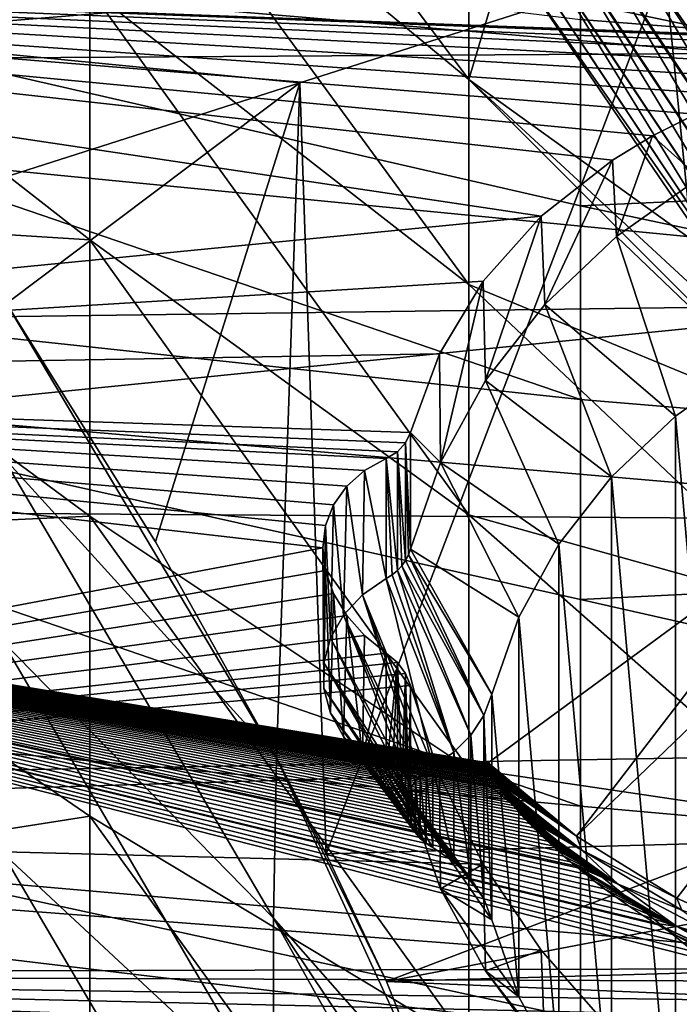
# Model space of a CAD drawing. Header units: metres. Extents: x -22 to 72, y -222 to 22.
# Tile 380 of 410: x 57.34 to 59.65, y 9.52 to 12.96. Entities that reach past the tile are written whole.
import ezdxf

# ---------------------------------------------------------------- set-up
doc = ezdxf.new("R2010")
doc.units = ezdxf.units.M
doc.layers.add('solid_509499_SW0002_01', color=7, linetype='CONTINUOUS')

msp = doc.modelspace()

# ---------------------------------------------------------------- linework, layer by layer
at = {"layer": 'solid_509499_SW0002_01'}
for points in [[(57.584846, 14.525599, 75.278206), (58.910282, 12.751908, 75.789078), (58.90818, 13.374386, 74.668884)], [(57.584846, 13.847967, 76.497002), (58.910282, 12.751908, 75.789078), (57.584846, 14.525599, 75.278206)], [(60.799999, 12.87275, 54.161564), (53.299999, 14.496555, 53.646957), (53.299999, 13.151852, 52.405491)], [(60.799999, 12.87275, 54.161564), (60.799999, 13.490433, 54.762997), (53.299999, 14.496555, 53.646957)], [(59.636406, 14.091173, 52.345383), (60.021248, 14.264891, 52.467022), (61.299999, 12.045105, 50.797806)], [(60.137913, 12.846172, 51.387478), (53.5, 12.80475, 51.35553), (53.5, 14.2452, 52.570343)], [(60.137913, 12.846172, 51.387478), (53.5, 14.2452, 52.570343), (58.977135, 13.61799, 52.014057)], [(58.871014, 14.140027, 72.95797), (56.649246, 12.903899, 73.143021), (56.261051, 13.4518, 72.90786)], [(59.230053, 13.653155, 73.15638), (56.649246, 12.903899, 73.143021), (58.871014, 14.140027, 72.95797)], [(59.285954, 13.874043, 52.193348), (59.636406, 14.091173, 52.345383), (61.299999, 12.045105, 50.797806)], [(59.285954, 13.874043, 52.193348), (60.137913, 12.846172, 51.387478), (58.977135, 13.61799, 52.014057)], [(59.285954, 13.874043, 52.193348), (61.299999, 12.045105, 50.797806), (60.137913, 12.846172, 51.387478)], [(57.584846, 13.847967, 76.497002), (58.910282, 12.036059, 76.855171), (58.910282, 12.751908, 75.789078)], [(57.584846, 13.068315, 77.653206), (58.910282, 12.036059, 76.855171), (57.584846, 13.847967, 76.497002)], [(59.299999, 13.587073, 81.565819), (64.561676, 13.801345, 80.947975), (64.561676, 12.551476, 82.162895)], [(59.299999, 11.634413, 83.273521), (53.299999, 12.277047, 84.292152), (53.299999, 13.688113, 83.125984)], [(59.299999, 12.310474, 82.734047), (53.299999, 13.688113, 83.125984), (59.299999, 12.962036, 82.164238)], [(59.299999, 11.634413, 83.273521), (53.299999, 13.688113, 83.125984), (59.299999, 12.310474, 82.734047)], [(59.230053, 13.653155, 73.15638), (59.594398, 13.147455, 73.296364), (56.649246, 12.903899, 73.143021)], [(59.299999, 12.962036, 82.164238), (59.299999, 13.587073, 81.565819), (64.561676, 12.551476, 82.162895)], [(53.5, 13.377833, 84.187454), (68.905083, 12.078847, 85.17852), (68.907753, 13.522199, 84.067055)], [(53.5, 13.377833, 84.187454), (53.5, 11.872946, 85.321465), (68.905083, 12.078847, 85.17852)], [(58.90818, 13.374386, 74.668884), (58.910282, 12.751908, 75.789078), (59.041241, 13.195107, 74.705185)], [(60.27504, 11.844289, 74.679329), (59.376991, 13.36694, 74.329681), (59.296669, 13.316555, 74.371689)], [(59.376991, 13.36694, 74.329681), (60.426708, 12.321719, 74.487076), (59.732666, 13.355902, 74.267632)], [(60.090969, 12.332294, 74.545532), (60.426708, 12.321719, 74.487076), (59.376991, 13.36694, 74.329681)], [(60.090969, 12.332294, 74.545532), (59.376991, 13.36694, 74.329681), (60.370735, 11.88531, 74.637589)], [(60.27504, 11.844289, 74.679329), (60.370735, 11.88531, 74.637589), (59.376991, 13.36694, 74.329681)], [(57.584846, 12.192387, 78.738297), (56.153522, 13.310938, 79.259354), (56.153522, 12.281852, 80.373772)], [(57.584846, 12.192387, 78.738297), (57.584846, 13.068315, 77.653206), (56.153522, 13.310938, 79.259354)], [(60.189701, 11.80545, 74.74028), (59.291851, 13.31365, 74.374817), (59.216488, 13.270203, 74.43425)], [(60.27504, 11.844289, 74.679329), (59.296669, 13.316555, 74.371689), (59.291851, 13.31365, 74.374817)], [(60.189701, 11.80545, 74.74028), (60.27504, 11.844289, 74.679329), (59.291851, 13.31365, 74.374817)], [(60.114132, 11.77579, 74.817192), (59.213245, 13.268428, 74.437294), (59.145626, 13.233708, 74.512589)], [(60.189701, 11.80545, 74.74028), (59.216488, 13.270203, 74.43425), (59.213245, 13.268428, 74.437294)], [(60.114132, 11.77579, 74.817192), (60.189701, 11.80545, 74.74028), (59.213245, 13.268428, 74.437294)], [(60.050957, 11.756338, 74.907402), (59.143791, 13.232836, 74.515007), (59.086521, 13.20837, 74.603996)], [(60.114132, 11.77579, 74.817192), (59.145626, 13.233708, 74.512589), (59.143791, 13.232836, 74.515007)], [(60.050957, 11.756338, 74.907402), (60.114132, 11.77579, 74.817192), (59.143791, 13.232836, 74.515007)], [(58.910282, 12.751908, 75.789078), (59.758755, 12.141646, 74.926239), (59.041241, 13.195107, 74.705185)], [(60.050957, 11.756338, 74.907402), (59.085812, 13.208107, 74.605316), (59.041241, 13.195107, 74.705185)], [(60.050957, 11.756338, 74.907402), (59.041241, 13.195107, 74.705185), (59.758755, 12.141646, 74.926239)], [(60.050957, 11.756338, 74.907402), (59.086521, 13.20837, 74.603996), (59.085812, 13.208107, 74.605316)], [(59.162422, 12.274825, 53.200478), (53.299999, 13.151852, 52.405491), (53.299999, 11.700959, 51.289299)], [(60.570927, 12.855149, 54.082783), (60.759567, 12.867797, 54.14592), (53.299999, 13.151852, 52.405491)], [(60.780113, 12.869436, 54.153053), (53.299999, 13.151852, 52.405491), (60.759567, 12.867797, 54.14592)], [(60.385624, 12.831697, 54.010826), (60.570927, 12.855149, 54.082783), (53.299999, 13.151852, 52.405491)], [(60.205063, 12.797462, 53.930645), (60.385624, 12.831697, 54.010826), (53.299999, 13.151852, 52.405491)], [(60.030304, 12.752516, 53.842812), (60.205063, 12.797462, 53.930645), (53.299999, 13.151852, 52.405491)], [(59.862617, 12.697085, 53.748127), (60.030304, 12.752516, 53.842812), (53.299999, 13.151852, 52.405491)], [(59.70293, 12.631409, 53.647312), (59.862617, 12.697085, 53.748127), (53.299999, 13.151852, 52.405491)], [(59.552357, 12.555917, 53.541313), (59.70293, 12.631409, 53.647312), (53.299999, 13.151852, 52.405491)], [(59.411526, 12.470933, 53.430862), (59.552357, 12.555917, 53.541313), (53.299999, 13.151852, 52.405491)], [(59.162422, 12.274825, 53.200478), (59.411526, 12.470933, 53.430862), (53.299999, 13.151852, 52.405491)], [(60.780113, 12.869436, 54.153053), (60.799999, 12.87275, 54.161564), (53.299999, 13.151852, 52.405491)], [(56.649246, 12.903899, 73.143021), (59.594398, 13.147455, 73.296364), (58.319122, 12.740258, 73.300301)], [(58.411636, 10.046484, 73.780212), (58.319122, 12.740258, 73.300301), (59.594398, 13.147455, 73.296364)], [(59.898636, 10.086307, 73.852318), (58.411636, 10.046484, 73.780212), (59.594398, 13.147455, 73.296364)], [(59.624477, 13.147558, 73.296883), (60.126026, 12.371292, 73.461517), (59.594398, 13.147455, 73.296364)], [(60.126026, 12.371292, 73.461517), (59.898636, 10.086307, 73.852318), (59.594398, 13.147455, 73.296364)], [(60.348724, 12.117719, 73.515945), (59.624477, 13.147558, 73.296883), (59.654568, 13.147676, 73.297394)], [(60.348724, 12.117719, 73.515945), (60.126026, 12.371292, 73.461517), (59.624477, 13.147558, 73.296883)], [(57.584846, 13.068315, 77.653206), (58.910282, 11.23132, 77.855873), (58.910282, 12.036059, 76.855171)], [(57.584846, 12.192387, 78.738297), (58.910282, 11.23132, 77.855873), (57.584846, 13.068315, 77.653206)], [(59.299999, 12.310474, 82.734047), (59.299999, 12.962036, 82.164238), (64.561676, 12.551476, 82.162895)], [(56.649246, 12.903899, 73.143021), (58.319122, 12.740258, 73.300301), (57.047272, 12.33413, 73.30423)], [(60.137913, 12.846172, 51.387478), (61.299999, 12.045105, 50.797806), (53.5, 12.80475, 51.35553)], [(61.299999, 12.045105, 50.797806), (53.5, 11.261203, 50.274727), (53.5, 12.80475, 51.35553)], [(57.293667, 11.970024, 73.381546), (57.047272, 12.33413, 73.30423), (58.319122, 12.740258, 73.300301)], [(57.814754, 11.136407, 73.556267), (57.293667, 11.970024, 73.381546), (58.319122, 12.740258, 73.300301)], [(58.237877, 10.381447, 73.711899), (57.814754, 11.136407, 73.556267), (58.319122, 12.740258, 73.300301)], [(58.411636, 10.046484, 73.780212), (58.237877, 10.381447, 73.711899), (58.319122, 12.740258, 73.300301)], [(58.910282, 12.751908, 75.789078), (60.009247, 11.736337, 75.010139), (59.758755, 12.141646, 74.926239)], [(58.910282, 12.751908, 75.789078), (60.129921, 11.53299, 75.051941), (60.009247, 11.736337, 75.010139)], [(58.910282, 12.751908, 75.789078), (58.910282, 12.036059, 76.855171), (60.129921, 11.53299, 75.051941)], [(59.716587, 12.409158, 53.982578), (59.70293, 12.631409, 53.647312), (59.552357, 12.555917, 53.541313)], [(59.299999, 12.310474, 82.734047), (64.561676, 12.551476, 82.162895), (64.561676, 11.195126, 83.25766)], [(59.426167, 12.203476, 53.838558), (59.552357, 12.555917, 53.541313), (59.411526, 12.470933, 53.430862)], [(59.716587, 12.409158, 53.982578), (59.552357, 12.555917, 53.541313), (59.426167, 12.203476, 53.838558)], [(59.175076, 11.965578, 53.671982), (59.411526, 12.470933, 53.430862), (59.162422, 12.274825, 53.200478)], [(59.426167, 12.203476, 53.838558), (59.411526, 12.470933, 53.430862), (59.175076, 11.965578, 53.671982)], [(59.716587, 12.409158, 53.982578), (59.426167, 12.203476, 53.838558), (59.890575, 11.759043, 54.503983)], [(59.299999, 11.634413, 83.273521), (59.299999, 12.310474, 82.734047), (64.561676, 11.195126, 83.25766)], [(59.299999, 10.212348, 84.258781), (53.299999, 10.767056, 85.327156), (53.299999, 12.277047, 84.292152)], [(59.299999, 10.934754, 83.78199), (53.299999, 12.277047, 84.292152), (59.299999, 11.634413, 83.273521)], [(59.299999, 10.212348, 84.258781), (53.299999, 12.277047, 84.292152), (59.299999, 10.934754, 83.78199)], [(58.96011, 12.047588, 52.963028), (59.162422, 12.274825, 53.200478), (53.299999, 11.700959, 51.289299)], [(57.584846, 11.226636, 79.74427), (56.153522, 12.281852, 80.373772), (56.153522, 11.159791, 81.394524)], [(57.584846, 11.226636, 79.74427), (57.584846, 12.192387, 78.738297), (56.153522, 12.281852, 80.373772)], [(58.968582, 11.700453, 53.48634), (59.162422, 12.274825, 53.200478), (58.96011, 12.047588, 52.963028)], [(59.175076, 11.965578, 53.671982), (59.162422, 12.274825, 53.200478), (58.968582, 11.700453, 53.48634)], [(57.584846, 12.192387, 78.738297), (58.910282, 10.343634, 78.783791), (58.910282, 11.23132, 77.855873)], [(57.584846, 11.226636, 79.74427), (58.910282, 10.343634, 78.783791), (57.584846, 12.192387, 78.738297)], [(59.426167, 12.203476, 53.838558), (59.175076, 11.965578, 53.671982), (59.632061, 11.575957, 54.375786)], [(59.426167, 12.203476, 53.838558), (59.632061, 11.575957, 54.375786), (59.890575, 11.759043, 54.503983)], [(58.807392, 11.794111, 52.724792), (58.96011, 12.047588, 52.963028), (53.299999, 11.700959, 51.289299)], [(53.5, 11.872946, 85.321465), (68.902763, 10.544668, 86.160667), (68.905083, 12.078847, 85.17852)], [(60.137867, 11.216978, 50.246708), (53.5, 11.261203, 50.274727), (61.299999, 12.045105, 50.797806)], [(58.811016, 11.413661, 53.285522), (58.96011, 12.047588, 52.963028), (58.807392, 11.794111, 52.724792)], [(58.968582, 11.700453, 53.48634), (58.96011, 12.047588, 52.963028), (58.811016, 11.413661, 53.285522)], [(59.285954, 10.108191, 49.556469), (60.137867, 11.216978, 50.246708), (61.299999, 12.045105, 50.797806)], [(59.285954, 10.108191, 49.556469), (61.299999, 12.045105, 50.797806), (59.636406, 9.891062, 49.404434)], [(59.636406, 9.891062, 49.404434), (61.299999, 12.045105, 50.797806), (60.021248, 9.717344, 49.282795)], [(58.910282, 12.036059, 76.855171), (60.120274, 10.893133, 76.025696), (60.129921, 11.53299, 75.051941)], [(58.910282, 12.036059, 76.855171), (58.910282, 11.23132, 77.855873), (60.120274, 10.893133, 76.025696)], [(57.278263, 11.437182, 74.476364), (57.293667, 11.970024, 73.381546), (58.237877, 10.381447, 73.711899)], [(58.237877, 10.381447, 73.711899), (57.293667, 11.970024, 73.381546), (57.814754, 11.136407, 73.556267)], [(59.175076, 11.965578, 53.671982), (58.968582, 11.700453, 53.48634), (59.408554, 11.364194, 54.227509)], [(59.175076, 11.965578, 53.671982), (59.408554, 11.364194, 54.227509), (59.632061, 11.575957, 54.375786)], [(53.5, 11.872946, 85.321465), (53.5, 10.272465, 86.316017), (68.902763, 10.544668, 86.160667)], [(58.705692, 11.519205, 52.491089), (58.807392, 11.794111, 52.724792), (53.299999, 11.700959, 51.289299)], [(58.811016, 11.413661, 53.285522), (58.807392, 11.794111, 52.724792), (58.705692, 11.519205, 52.491089)], [(59.890575, 11.759043, 54.503983), (59.632061, 11.575957, 54.375786), (59.890575, 8.660278, 52.334206)], [(58.400002, 11.115911, 52.124832), (53.299999, 11.700959, 51.289299), (53.299999, 10.155849, 50.307667)], [(58.409325, 11.193442, 52.18169), (53.299999, 11.700959, 51.289299), (58.400002, 11.115911, 52.124832)], [(58.688828, 11.482104, 52.459408), (58.705692, 11.519205, 52.491089), (53.299999, 11.700959, 51.289299)], [(58.660137, 11.451044, 52.429382), (58.688828, 11.482104, 52.459408), (53.299999, 11.700959, 51.289299)], [(58.621353, 11.42804, 52.402874), (58.660137, 11.451044, 52.429382), (53.299999, 11.700959, 51.289299)], [(58.545036, 11.385889, 52.353195), (58.621353, 11.42804, 52.402874), (53.299999, 11.700959, 51.289299)], [(58.483055, 11.331311, 52.298336), (58.545036, 11.385889, 52.353195), (53.299999, 11.700959, 51.289299)], [(58.437263, 11.26626, 52.240337), (58.483055, 11.331311, 52.298336), (53.299999, 11.700959, 51.289299)], [(58.409325, 11.193442, 52.18169), (58.437263, 11.26626, 52.240337), (53.299999, 11.700959, 51.289299)], [(58.968582, 11.700453, 53.48634), (58.811016, 11.413661, 53.285522), (59.224747, 11.128197, 54.06226)], [(58.968582, 11.700453, 53.48634), (59.224747, 11.128197, 54.06226), (59.408554, 11.364194, 54.227509)], [(59.299999, 10.934754, 83.78199), (59.299999, 11.634413, 83.273521), (64.561676, 11.195126, 83.25766)], [(59.632061, 11.575957, 54.375786), (59.408554, 11.364194, 54.227509), (59.632061, 8.843364, 52.462402)], [(59.632061, 11.575957, 54.375786), (59.632061, 8.843364, 52.462402), (59.890575, 8.660278, 52.334206)], [(58.705692, 11.111219, 53.073753), (58.705692, 11.519205, 52.491089), (58.688828, 11.482104, 52.459408)], [(58.811016, 11.413661, 53.285522), (58.705692, 11.519205, 52.491089), (58.705692, 11.111219, 53.073753)], [(58.688797, 11.071388, 53.045864), (58.688828, 11.482104, 52.459408), (58.660137, 11.451044, 52.429382)], [(58.688797, 11.071388, 53.045864), (58.698814, 11.090857, 53.059494), (58.688828, 11.482104, 52.459408)], [(58.698814, 11.090857, 53.059494), (58.705692, 11.111219, 53.073753), (58.688828, 11.482104, 52.459408)], [(57.278263, 11.437182, 74.476364), (58.237877, 10.381447, 73.711899), (58.227604, 9.821449, 74.655327)], [(57.278263, 10.790126, 75.505043), (57.278263, 11.437182, 74.476364), (58.227604, 9.821449, 74.655327)], [(58.621353, 11.008599, 53.001896), (58.621353, 11.42804, 52.402874), (58.545036, 11.385889, 52.353195)], [(58.660049, 11.036409, 53.02137), (58.660137, 11.451044, 52.429382), (58.621353, 11.42804, 52.402874)], [(58.6418, 11.021481, 53.010918), (58.621353, 11.42804, 52.402874), (58.621353, 11.008599, 53.001896)], [(58.6418, 11.021481, 53.010918), (58.660049, 11.036409, 53.02137), (58.621353, 11.42804, 52.402874)], [(58.660049, 11.036409, 53.02137), (58.675804, 11.053138, 53.033085), (58.660137, 11.451044, 52.429382)], [(58.675804, 11.053138, 53.033085), (58.688797, 11.071388, 53.045864), (58.660137, 11.451044, 52.429382)], [(58.811016, 11.413661, 53.285522), (58.705692, 11.111219, 53.073753), (59.084496, 10.872917, 53.883511)], [(58.811016, 11.413661, 53.285522), (59.084496, 10.872917, 53.883511), (59.224747, 11.128197, 54.06226)], [(58.538254, 10.951266, 52.961754), (58.545036, 11.385889, 52.353195), (58.483055, 11.331311, 52.298336)], [(58.538254, 10.951266, 52.961754), (58.621353, 11.008599, 53.001896), (58.545036, 11.385889, 52.353195)], [(59.408554, 11.364194, 54.227509), (59.224747, 11.128197, 54.06226), (59.408554, 9.055127, 52.61068)], [(59.408554, 11.364194, 54.227509), (59.408554, 9.055127, 52.61068), (59.632061, 8.843364, 52.462402)], [(58.47224, 10.880588, 52.912262), (58.483055, 11.331311, 52.298336), (58.437263, 11.26626, 52.240337)], [(58.47224, 10.880588, 52.912262), (58.538254, 10.951266, 52.961754), (58.483055, 11.331311, 52.298336)], [(59.857693, 9.643815, 49.345325), (53.5, 9.626987, 49.336636), (53.5, 11.261203, 50.274727)], [(59.773438, 9.684716, 49.366528), (59.857693, 9.643815, 49.345325), (53.5, 11.261203, 50.274727)], [(59.698589, 9.723945, 49.386971), (59.773438, 9.684716, 49.366528), (53.5, 11.261203, 50.274727)], [(59.63171, 9.761463, 49.40662), (59.698589, 9.723945, 49.386971), (53.5, 11.261203, 50.274727)], [(59.571426, 9.797429, 49.425545), (59.63171, 9.761463, 49.40662), (53.5, 11.261203, 50.274727)], [(59.560749, 9.804029, 49.429028), (59.571426, 9.797429, 49.425545), (53.5, 11.261203, 50.274727)], [(59.516781, 9.831908, 49.443771), (59.560749, 9.804029, 49.429028), (53.5, 11.261203, 50.274727)], [(59.467587, 9.864591, 49.461124), (59.516781, 9.831908, 49.443771), (53.5, 11.261203, 50.274727)], [(59.42366, 9.895186, 49.47744), (59.467587, 9.864591, 49.461124), (53.5, 11.261203, 50.274727)], [(59.384476, 9.923669, 49.492683), (59.42366, 9.895186, 49.47744), (53.5, 11.261203, 50.274727)], [(59.349518, 9.950098, 49.506878), (59.384476, 9.923669, 49.492683), (53.5, 11.261203, 50.274727)], [(59.318295, 9.974572, 49.520069), (59.349518, 9.950098, 49.506878), (53.5, 11.261203, 50.274727)], [(59.29034, 9.997228, 49.532314), (59.318295, 9.974572, 49.520069), (53.5, 11.261203, 50.274727)], [(59.282375, 10.003826, 49.535889), (59.29034, 9.997228, 49.532314), (53.5, 11.261203, 50.274727)], [(59.265217, 10.018231, 49.543697), (59.282375, 10.003826, 49.535889), (53.5, 11.261203, 50.274727)], [(59.2425, 10.037781, 49.554325), (59.265217, 10.018231, 49.543697), (53.5, 11.261203, 50.274727)], [(59.221794, 10.056095, 49.564301), (59.2425, 10.037781, 49.554325), (53.5, 11.261203, 50.274727)], [(59.202702, 10.073421, 49.573765), (59.221794, 10.056095, 49.564301), (53.5, 11.261203, 50.274727)], [(59.184837, 10.090037, 49.582859), (59.202702, 10.073421, 49.573765), (53.5, 11.261203, 50.274727)], [(59.167892, 10.106193, 49.591717), (59.184837, 10.090037, 49.582859), (53.5, 11.261203, 50.274727)], [(59.151756, 10.121962, 49.600384), (59.167892, 10.106193, 49.591717), (53.5, 11.261203, 50.274727)], [(59.136436, 10.137297, 49.608829), (59.151756, 10.121962, 49.600384), (53.5, 11.261203, 50.274727)], [(59.121998, 10.152109, 49.617001), (59.136436, 10.137297, 49.608829), (53.5, 11.261203, 50.274727)], [(59.108486, 10.16631, 49.624851), (59.121998, 10.152109, 49.617001), (53.5, 11.261203, 50.274727)], [(59.096256, 10.179482, 49.632145), (59.108486, 10.16631, 49.624851), (53.5, 11.261203, 50.274727)], [(59.084431, 10.192519, 49.639374), (59.096256, 10.179482, 49.632145), (53.5, 11.261203, 50.274727)], [(59.073948, 10.204354, 49.64595), (59.084431, 10.192519, 49.639374), (53.5, 11.261203, 50.274727)], [(59.064465, 10.215314, 49.652046), (59.073948, 10.204354, 49.64595), (53.5, 11.261203, 50.274727)], [(59.055901, 10.225434, 49.657684), (59.064465, 10.215314, 49.652046), (53.5, 11.261203, 50.274727)], [(59.04818, 10.234768, 49.662891), (59.055901, 10.225434, 49.657684), (53.5, 11.261203, 50.274727)], [(59.041214, 10.243369, 49.667694), (59.04818, 10.234768, 49.662891), (53.5, 11.261203, 50.274727)], [(59.034935, 10.251295, 49.672127), (59.041214, 10.243369, 49.667694), (53.5, 11.261203, 50.274727)], [(59.029263, 10.258608, 49.67622), (59.034935, 10.251295, 49.672127), (53.5, 11.261203, 50.274727)], [(59.024124, 10.265373, 49.680008), (59.029263, 10.258608, 49.67622), (53.5, 11.261203, 50.274727)], [(59.019451, 10.271656, 49.683529), (59.024124, 10.265373, 49.680008), (53.5, 11.261203, 50.274727)], [(59.015179, 10.277524, 49.686821), (59.019451, 10.271656, 49.683529), (53.5, 11.261203, 50.274727)], [(59.011246, 10.283047, 49.689922), (59.015179, 10.277524, 49.686821), (53.5, 11.261203, 50.274727)], [(59.007591, 10.288294, 49.692871), (59.011246, 10.283047, 49.689922), (53.5, 11.261203, 50.274727)], [(59.004158, 10.293339, 49.695705), (59.007591, 10.288294, 49.692871), (53.5, 11.261203, 50.274727)], [(59.000893, 10.298255, 49.698471), (59.004158, 10.293339, 49.695705), (53.5, 11.261203, 50.274727)], [(58.997742, 10.303127, 49.701214), (59.000893, 10.298255, 49.698471), (53.5, 11.261203, 50.274727)], [(58.995251, 10.30709, 49.703445), (58.997742, 10.303127, 49.701214), (53.5, 11.261203, 50.274727)], [(58.991692, 10.31294, 49.706741), (58.995251, 10.30709, 49.703445), (53.5, 11.261203, 50.274727)], [(58.988922, 10.317693, 49.709423), (58.991692, 10.31294, 49.706741), (53.5, 11.261203, 50.274727)], [(58.986435, 10.322143, 49.711933), (58.988922, 10.317693, 49.709423), (53.5, 11.261203, 50.274727)], [(58.984261, 10.326234, 49.714245), (58.986435, 10.322143, 49.711933), (53.5, 11.261203, 50.274727)], [(58.982353, 10.330005, 49.716373), (58.984261, 10.326234, 49.714245), (53.5, 11.261203, 50.274727)], [(58.980686, 10.333501, 49.718349), (58.982353, 10.330005, 49.716373), (53.5, 11.261203, 50.274727)], [(58.979229, 10.336772, 49.7202), (58.980686, 10.333501, 49.718349), (53.5, 11.261203, 50.274727)], [(58.977951, 10.339863, 49.721947), (58.979229, 10.336772, 49.7202), (53.5, 11.261203, 50.274727)], [(58.976852, 10.342789, 49.723602), (58.977951, 10.339863, 49.721947), (53.5, 11.261203, 50.274727)], [(58.975925, 10.345546, 49.725163), (58.976852, 10.342789, 49.723602), (53.5, 11.261203, 50.274727)], [(58.975182, 10.348125, 49.726624), (58.975925, 10.345546, 49.725163), (53.5, 11.261203, 50.274727)], [(58.974613, 10.35053, 49.727985), (58.975182, 10.348125, 49.726624), (53.5, 11.261203, 50.274727)], [(58.974216, 10.352766, 49.729252), (58.974613, 10.35053, 49.727985), (53.5, 11.261203, 50.274727)], [(58.973995, 10.354838, 49.730427), (58.974216, 10.352766, 49.729252), (53.5, 11.261203, 50.274727)], [(58.973953, 10.356769, 49.731522), (58.973995, 10.354838, 49.730427), (53.5, 11.261203, 50.274727)], [(58.974102, 10.358583, 49.732548), (58.973953, 10.356769, 49.731522), (53.5, 11.261203, 50.274727)], [(58.974468, 10.360268, 49.733505), (58.974102, 10.358583, 49.732548), (53.5, 11.261203, 50.274727)], [(58.975075, 10.361788, 49.734367), (58.974468, 10.360268, 49.733505), (53.5, 11.261203, 50.274727)], [(58.975952, 10.36312, 49.735123), (58.975075, 10.361788, 49.734367), (53.5, 11.261203, 50.274727)], [(58.977135, 10.364244, 49.73576), (58.975952, 10.36312, 49.735123), (53.5, 11.261203, 50.274727)], [(60.137867, 11.216978, 50.246708), (58.977135, 10.364244, 49.73576), (53.5, 11.261203, 50.274727)], [(58.426422, 10.7999, 52.855762), (58.437263, 11.26626, 52.240337), (58.409325, 11.193442, 52.18169)], [(58.426422, 10.7999, 52.855762), (58.47224, 10.880588, 52.912262), (58.437263, 11.26626, 52.240337)], [(57.584846, 10.178177, 80.663727), (57.584846, 11.226636, 79.74427), (56.153522, 11.159791, 81.394524)], [(57.584846, 11.226636, 79.74427), (58.910282, 9.379556, 79.632057), (58.910282, 10.343634, 78.783791)], [(57.584846, 10.178177, 80.663727), (58.910282, 9.379556, 79.632057), (57.584846, 11.226636, 79.74427)], [(58.910282, 11.23132, 77.855873), (60.120274, 10.164168, 76.930946), (60.120274, 10.893133, 76.025696)], [(58.910282, 11.23132, 77.855873), (58.910282, 10.343634, 78.783791), (60.120274, 10.164168, 76.930946)], [(58.402958, 10.713015, 52.794926), (58.409325, 11.193442, 52.18169), (58.400002, 11.115911, 52.124832)], [(58.402958, 10.713015, 52.794926), (58.426422, 10.7999, 52.855762), (58.409325, 11.193442, 52.18169)], [(59.285954, 10.108191, 49.556469), (58.977135, 10.364244, 49.73576), (60.137867, 11.216978, 50.246708)], [(59.299999, 10.934754, 83.78199), (64.561676, 11.195126, 83.25766), (64.561676, 9.743799, 84.222992)], [(57.584846, 10.178177, 80.663727), (56.153522, 11.159791, 81.394524), (56.153522, 9.953251, 82.313873)], [(58.409332, 11.035948, 52.071411), (58.400002, 11.115911, 52.124832), (53.299999, 10.155849, 50.307667)], [(58.402958, 10.624029, 52.732616), (58.400002, 11.115911, 52.124832), (58.409332, 11.035948, 52.071411)], [(58.402958, 10.624029, 52.732616), (58.402958, 10.713015, 52.794926), (58.400002, 11.115911, 52.124832)], [(59.224747, 11.128197, 54.06226), (59.084496, 10.872917, 53.883511), (59.224747, 9.291124, 52.775928)], [(59.224747, 11.128197, 54.06226), (59.224747, 9.291124, 52.775928), (59.408554, 9.055127, 52.61068)], [(58.688797, 11.071388, 53.045864), (58.962498, 10.529476, 53.643032), (58.698814, 11.090857, 53.059494)], [(58.698814, 11.090857, 53.059494), (58.990749, 10.603716, 53.695015), (58.705692, 11.111219, 53.073753)], [(58.698814, 11.090857, 53.059494), (58.962498, 10.529476, 53.643032), (58.990749, 10.603716, 53.695015)], [(58.705692, 11.111219, 53.073753), (58.990749, 10.603716, 53.695015), (59.084496, 10.872917, 53.883511)], [(58.660049, 11.036409, 53.02137), (58.917343, 10.461075, 53.595135), (58.675804, 11.053138, 53.033085)], [(58.675804, 11.053138, 53.033085), (58.962498, 10.529476, 53.643032), (58.688797, 11.071388, 53.045864)], [(58.675804, 11.053138, 53.033085), (58.917343, 10.461075, 53.595135), (58.962498, 10.529476, 53.643032)], [(58.437252, 10.955977, 52.023071), (58.409332, 11.035948, 52.071411), (53.299999, 10.155849, 50.307667)], [(58.426422, 10.537143, 52.67178), (58.402958, 10.624029, 52.732616), (58.409332, 11.035948, 52.071411)], [(58.426422, 10.537143, 52.67178), (58.409332, 11.035948, 52.071411), (58.437252, 10.955977, 52.023071)], [(58.6418, 11.021481, 53.010918), (58.621353, 11.008599, 53.001896), (58.856964, 10.401067, 53.553116)], [(58.6418, 11.021481, 53.010918), (58.856964, 10.401067, 53.553116), (58.660049, 11.036409, 53.02137)], [(58.660049, 11.036409, 53.02137), (58.856964, 10.401067, 53.553116), (58.917343, 10.461075, 53.595135)], [(58.538254, 10.951266, 52.961754), (58.783623, 10.351693, 53.518547), (58.621353, 11.008599, 53.001896)], [(58.621353, 11.008599, 53.001896), (58.783623, 10.351693, 53.518547), (58.856964, 10.401067, 53.553116)], [(58.483044, 10.879211, 51.98177), (58.437252, 10.955977, 52.023071), (53.299999, 10.155849, 50.307667)], [(58.47224, 10.456456, 52.61528), (58.426422, 10.537143, 52.67178), (58.437252, 10.955977, 52.023071)], [(58.47224, 10.456456, 52.61528), (58.437252, 10.955977, 52.023071), (58.483044, 10.879211, 51.98177)], [(58.47224, 10.880588, 52.912262), (58.740261, 10.319837, 53.496239), (58.538254, 10.951266, 52.961754)], [(58.538254, 10.951266, 52.961754), (58.740261, 10.319837, 53.496239), (58.760578, 10.337008, 53.508263)], [(58.538254, 10.951266, 52.961754), (58.760578, 10.337008, 53.508263), (58.783623, 10.351693, 53.518547)], [(59.299999, 10.212348, 84.258781), (59.299999, 10.934754, 83.78199), (64.561676, 9.743799, 84.222992)], [(58.545013, 10.809004, 51.949253), (58.483044, 10.879211, 51.98177), (53.299999, 10.155849, 50.307667)], [(58.426422, 10.7999, 52.855762), (58.70932, 10.279399, 53.467926), (58.47224, 10.880588, 52.912262)], [(58.47224, 10.880588, 52.912262), (58.70932, 10.279399, 53.467926), (58.723053, 10.3005, 53.4827)], [(58.47224, 10.880588, 52.912262), (58.723053, 10.3005, 53.4827), (58.740261, 10.319837, 53.496239)], [(58.538254, 10.385777, 52.565792), (58.47224, 10.456456, 52.61528), (58.483044, 10.879211, 51.98177)], [(58.538254, 10.385777, 52.565792), (58.483044, 10.879211, 51.98177), (58.545013, 10.809004, 51.949253)], [(59.084496, 10.872917, 53.883511), (58.990749, 10.603716, 53.695015), (59.084496, 9.546404, 52.954678)], [(59.084496, 10.872917, 53.883511), (59.084496, 9.546404, 52.954678), (59.224747, 9.291124, 52.775928)], [(58.621353, 10.747884, 51.926624), (58.545013, 10.809004, 51.949253), (53.299999, 10.155849, 50.307667)], [(58.538254, 10.385777, 52.565792), (58.545013, 10.809004, 51.949253), (58.621353, 10.747884, 51.926624)], [(57.278263, 10.790126, 75.505043), (58.227604, 9.821449, 74.655327), (58.227604, 9.166962, 75.531334)], [(57.278263, 10.050823, 76.469559), (57.278263, 10.790126, 75.505043), (58.227604, 9.166962, 75.531334)], [(58.402958, 10.713015, 52.794926), (58.699303, 10.25692, 53.452187), (58.426422, 10.7999, 52.855762)], [(58.426422, 10.7999, 52.855762), (58.699303, 10.25692, 53.452187), (58.70932, 10.279399, 53.467926)], [(59.299999, 8.707751, 85.111839), (53.299999, 9.170897, 86.222366), (53.299999, 10.767056, 85.327156)], [(59.299999, 9.469394, 84.702415), (53.299999, 10.767056, 85.327156), (59.299999, 10.212348, 84.258781)], [(59.299999, 8.707751, 85.111839), (53.299999, 10.767056, 85.327156), (59.299999, 9.469394, 84.702415)], [(58.660137, 10.715107, 51.914074), (58.621353, 10.747884, 51.926624), (53.299999, 10.155849, 50.307667)], [(58.621353, 10.328444, 52.525646), (58.538254, 10.385777, 52.565792), (58.621353, 10.747884, 51.926624)], [(58.621353, 10.328444, 52.525646), (58.621353, 10.747884, 51.926624), (58.660137, 10.715107, 51.914074)], [(58.688828, 10.67627, 51.895157), (58.660137, 10.715107, 51.914074), (53.299999, 10.155849, 50.307667)], [(58.402958, 10.713015, 52.794926), (58.691177, 10.209661, 53.419094), (58.693222, 10.233527, 53.435806)], [(58.402958, 10.624029, 52.732616), (58.691177, 10.209661, 53.419094), (58.402958, 10.713015, 52.794926)], [(58.402958, 10.713015, 52.794926), (58.693222, 10.233527, 53.435806), (58.699303, 10.25692, 53.452187)], [(58.6418, 10.315563, 52.516628), (58.621353, 10.328444, 52.525646), (58.660137, 10.715107, 51.914074)], [(58.660049, 10.300634, 52.506176), (58.6418, 10.315563, 52.516628), (58.660137, 10.715107, 51.914074)], [(58.675804, 10.283905, 52.494461), (58.660049, 10.300634, 52.506176), (58.660137, 10.715107, 51.914074)], [(58.675804, 10.283905, 52.494461), (58.660137, 10.715107, 51.914074), (58.688828, 10.67627, 51.895157)], [(58.688828, 10.67627, 51.895157), (53.299999, 10.155849, 50.307667), (58.705692, 10.633809, 51.871128)], [(58.688797, 10.265655, 52.481682), (58.675804, 10.283905, 52.494461), (58.688828, 10.67627, 51.895157)], [(58.698814, 10.246186, 52.468048), (58.688797, 10.265655, 52.481682), (58.688828, 10.67627, 51.895157)], [(58.698814, 10.246186, 52.468048), (58.688828, 10.67627, 51.895157), (58.705692, 10.633809, 51.871128)], [(58.807472, 10.319978, 51.692627), (58.705692, 10.633809, 51.871128), (53.299999, 10.155849, 50.307667)], [(58.402958, 10.624029, 52.732616), (58.693222, 10.185794, 53.402382), (58.691177, 10.209661, 53.419094)], [(58.426422, 10.537143, 52.67178), (58.693222, 10.185794, 53.402382), (58.402958, 10.624029, 52.732616)], [(58.705692, 10.225823, 52.453793), (58.698814, 10.246186, 52.468048), (58.705692, 10.633809, 51.871128)], [(58.705692, 10.225823, 52.453793), (58.705692, 10.633809, 51.871128), (58.807472, 10.319978, 51.692627)], [(58.990749, 10.603716, 53.695015), (58.962498, 10.529476, 53.643032), (58.990749, 9.815605, 53.143173)], [(58.990749, 10.603716, 53.695015), (58.990749, 9.815605, 53.143173), (59.084496, 9.546404, 52.954678)], [(53.5, 10.272465, 86.316017), (68.900764, 8.931247, 87.006126), (68.902763, 10.544668, 86.160667)], [(58.426422, 10.537143, 52.67178), (58.70932, 10.139922, 53.370262), (58.699303, 10.162401, 53.386002)], [(58.47224, 10.456456, 52.61528), (58.70932, 10.139922, 53.370262), (58.426422, 10.537143, 52.67178)], [(58.426422, 10.537143, 52.67178), (58.699303, 10.162401, 53.386002), (58.693222, 10.185794, 53.402382)], [(58.962498, 10.529476, 53.643032), (58.917343, 10.461075, 53.595135), (58.962498, 9.889845, 53.195156)], [(58.962498, 10.529476, 53.643032), (58.962498, 9.889845, 53.195156), (58.990749, 9.815605, 53.143173)], [(58.47224, 10.456456, 52.61528), (58.723053, 10.118821, 53.355488), (58.70932, 10.139922, 53.370262)], [(58.538254, 10.385777, 52.565792), (58.723053, 10.118821, 53.355488), (58.47224, 10.456456, 52.61528)], [(58.917343, 10.461075, 53.595135), (58.856964, 10.401067, 53.553116), (58.917343, 9.958246, 53.243053)], [(58.917343, 10.461075, 53.595135), (58.917343, 9.958246, 53.243053), (58.962498, 9.889845, 53.195156)], [(58.856964, 10.401067, 53.553116), (58.783623, 10.351693, 53.518547), (58.856964, 10.018254, 53.285069)], [(58.856964, 10.401067, 53.553116), (58.856964, 10.018254, 53.285069), (58.917343, 9.958246, 53.243053)], [(58.227604, 9.821449, 74.655327), (58.237877, 10.381447, 73.711899), (58.787064, 9.184989, 74.057137)], [(58.622017, 9.599292, 73.897766), (58.237877, 10.381447, 73.711899), (58.411636, 10.046484, 73.780212)], [(58.622017, 9.599292, 73.897766), (58.787064, 9.184989, 74.057137), (58.237877, 10.381447, 73.711899)], [(58.538254, 10.385777, 52.565792), (58.760578, 10.082314, 53.329926), (58.740261, 10.099484, 53.341946)], [(58.621353, 10.328444, 52.525646), (58.760578, 10.082314, 53.329926), (58.538254, 10.385777, 52.565792)], [(58.538254, 10.385777, 52.565792), (58.740261, 10.099484, 53.341946), (58.723053, 10.118821, 53.355488)], [(59.285954, 10.108191, 49.556469), (58.974102, 10.358583, 49.732548), (58.974468, 10.360268, 49.733505)], [(59.285954, 10.108191, 49.556469), (58.974468, 10.360268, 49.733505), (58.975075, 10.361788, 49.734367)], [(59.285954, 10.108191, 49.556469), (58.975075, 10.361788, 49.734367), (58.975952, 10.36312, 49.735123)], [(59.285954, 10.108191, 49.556469), (58.975952, 10.36312, 49.735123), (58.977135, 10.364244, 49.73576)], [(58.621353, 10.328444, 52.525646), (58.783623, 10.067628, 53.319641), (58.760578, 10.082314, 53.329926)], [(58.6418, 10.315563, 52.516628), (58.783623, 10.067628, 53.319641), (58.621353, 10.328444, 52.525646)], [(58.760578, 10.337008, 53.508263), (58.740261, 10.319837, 53.496239), (58.760578, 10.082314, 53.329926)], [(58.783623, 10.351693, 53.518547), (58.760578, 10.337008, 53.508263), (58.783623, 10.067628, 53.319641)], [(58.760578, 10.337008, 53.508263), (58.760578, 10.082314, 53.329926), (58.783623, 10.067628, 53.319641)], [(58.783623, 10.351693, 53.518547), (58.783623, 10.067628, 53.319641), (58.856964, 10.018254, 53.285069)], [(58.910282, 10.343634, 78.783791), (60.120274, 9.360205, 77.770294), (60.120274, 10.164168, 76.930946)], [(58.910282, 10.343634, 78.783791), (58.910282, 9.379556, 79.632057), (60.120274, 9.360205, 77.770294)], [(59.285954, 10.108191, 49.556469), (58.973953, 10.356769, 49.731522), (58.974102, 10.358583, 49.732548)], [(59.285954, 10.108191, 49.556469), (58.973995, 10.354838, 49.730427), (58.973953, 10.356769, 49.731522)], [(59.285954, 10.108191, 49.556469), (58.974216, 10.352766, 49.729252), (58.973995, 10.354838, 49.730427)], [(59.285954, 10.108191, 49.556469), (58.974613, 10.35053, 49.727985), (58.974216, 10.352766, 49.729252)], [(59.285954, 10.108191, 49.556469), (58.975182, 10.348125, 49.726624), (58.974613, 10.35053, 49.727985)], [(59.285954, 10.108191, 49.556469), (58.975925, 10.345546, 49.725163), (58.975182, 10.348125, 49.726624)], [(59.285954, 10.108191, 49.556469), (58.976852, 10.342789, 49.723602), (58.975925, 10.345546, 49.725163)], [(59.285954, 10.108191, 49.556469), (58.977951, 10.339863, 49.721947), (58.976852, 10.342789, 49.723602)], [(59.285954, 10.108191, 49.556469), (58.979229, 10.336772, 49.7202), (58.977951, 10.339863, 49.721947)], [(59.285954, 10.108191, 49.556469), (58.980686, 10.333501, 49.718349), (58.979229, 10.336772, 49.7202)], [(59.285954, 10.108191, 49.556469), (58.982353, 10.330005, 49.716373), (58.980686, 10.333501, 49.718349)], [(59.285954, 10.108191, 49.556469), (58.984261, 10.326234, 49.714245), (58.982353, 10.330005, 49.716373)], [(59.285954, 10.108191, 49.556469), (58.986435, 10.322143, 49.711933), (58.984261, 10.326234, 49.714245)], [(58.960163, 10.009524, 51.53598), (58.807472, 10.319978, 51.692627), (53.299999, 10.155849, 50.307667)], [(58.6418, 10.315563, 52.516628), (58.856964, 10.018254, 53.285069), (58.783623, 10.067628, 53.319641)], [(58.660049, 10.300634, 52.506176), (58.856964, 10.018254, 53.285069), (58.6418, 10.315563, 52.516628)], [(58.675804, 10.283905, 52.494461), (58.856964, 10.018254, 53.285069), (58.660049, 10.300634, 52.506176)], [(58.811016, 9.923383, 52.24202), (58.705692, 10.225823, 52.453793), (58.807472, 10.319978, 51.692627)], [(58.723053, 10.3005, 53.4827), (58.70932, 10.279399, 53.467926), (58.723053, 10.118821, 53.355488)], [(58.740261, 10.319837, 53.496239), (58.723053, 10.3005, 53.4827), (58.740261, 10.099484, 53.341946)], [(58.723053, 10.3005, 53.4827), (58.723053, 10.118821, 53.355488), (58.740261, 10.099484, 53.341946)], [(58.740261, 10.319837, 53.496239), (58.740261, 10.099484, 53.341946), (58.760578, 10.082314, 53.329926)], [(58.811016, 9.923383, 52.24202), (58.807472, 10.319978, 51.692627), (58.960163, 10.009524, 51.53598)], [(59.285954, 10.108191, 49.556469), (58.988922, 10.317693, 49.709423), (58.986435, 10.322143, 49.711933)], [(59.285954, 10.108191, 49.556469), (58.991692, 10.31294, 49.706741), (58.988922, 10.317693, 49.709423)], [(59.285954, 10.108191, 49.556469), (58.995251, 10.30709, 49.703445), (58.991692, 10.31294, 49.706741)], [(59.305431, 10.059134, 49.529823), (58.997742, 10.303127, 49.701214), (58.995251, 10.30709, 49.703445)], [(59.285954, 10.108191, 49.556469), (59.305431, 10.059134, 49.529823), (58.995251, 10.30709, 49.703445)], [(59.305431, 10.059134, 49.529823), (59.000893, 10.298255, 49.698471), (58.997742, 10.303127, 49.701214)], [(59.305431, 10.059134, 49.529823), (59.004158, 10.293339, 49.695705), (59.000893, 10.298255, 49.698471)], [(59.305431, 10.059134, 49.529823), (59.007591, 10.288294, 49.692871), (59.004158, 10.293339, 49.695705)], [(53.5, 10.272465, 86.316017), (53.5, 8.589276, 87.163101), (68.900764, 8.931247, 87.006126)], [(58.675804, 10.283905, 52.494461), (58.917343, 9.958246, 53.243053), (58.856964, 10.018254, 53.285069)], [(58.688797, 10.265655, 52.481682), (58.917343, 9.958246, 53.243053), (58.675804, 10.283905, 52.494461)], [(58.688797, 10.265655, 52.481682), (58.962498, 9.889845, 53.195156), (58.917343, 9.958246, 53.243053)], [(58.698814, 10.246186, 52.468048), (58.962498, 9.889845, 53.195156), (58.688797, 10.265655, 52.481682)], [(58.699303, 10.25692, 53.452187), (58.693222, 10.233527, 53.435806), (58.699303, 10.162401, 53.386002)], [(58.70932, 10.279399, 53.467926), (58.699303, 10.25692, 53.452187), (58.70932, 10.139922, 53.370262)], [(58.699303, 10.25692, 53.452187), (58.699303, 10.162401, 53.386002), (58.70932, 10.139922, 53.370262)], [(58.70932, 10.279399, 53.467926), (58.70932, 10.139922, 53.370262), (58.723053, 10.118821, 53.355488)], [(59.305431, 10.059134, 49.529823), (59.011246, 10.283047, 49.689922), (59.007591, 10.288294, 49.692871)], [(59.305431, 10.059134, 49.529823), (59.015179, 10.277524, 49.686821), (59.011246, 10.283047, 49.689922)], [(59.305431, 10.059134, 49.529823), (59.019451, 10.271656, 49.683529), (59.015179, 10.277524, 49.686821)], [(59.305431, 10.059134, 49.529823), (59.024124, 10.265373, 49.680008), (59.019451, 10.271656, 49.683529)], [(59.305431, 10.059134, 49.529823), (59.029263, 10.258608, 49.67622), (59.024124, 10.265373, 49.680008)], [(59.305431, 10.059134, 49.529823), (59.034935, 10.251295, 49.672127), (59.029263, 10.258608, 49.67622)], [(58.693222, 10.233527, 53.435806), (58.691177, 10.209661, 53.419094), (58.693222, 10.185794, 53.402382)], [(58.693222, 10.233527, 53.435806), (58.693222, 10.185794, 53.402382), (58.699303, 10.162401, 53.386002)], [(58.705692, 10.225823, 52.453793), (58.962498, 9.889845, 53.195156), (58.698814, 10.246186, 52.468048)], [(58.705692, 10.225823, 52.453793), (58.990749, 9.815605, 53.143173), (58.962498, 9.889845, 53.195156)], [(58.811016, 9.923383, 52.24202), (58.990749, 9.815605, 53.143173), (58.705692, 10.225823, 52.453793)], [(59.305431, 10.059134, 49.529823), (59.041214, 10.243369, 49.667694), (59.034935, 10.251295, 49.672127)], [(59.305431, 10.059134, 49.529823), (59.04818, 10.234768, 49.662891), (59.041214, 10.243369, 49.667694)], [(59.305431, 10.059134, 49.529823), (59.055901, 10.225434, 49.657684), (59.04818, 10.234768, 49.662891)], [(59.305431, 10.059134, 49.529823), (59.064465, 10.215314, 49.652046), (59.055901, 10.225434, 49.657684)], [(59.305431, 10.059134, 49.529823), (59.073948, 10.204354, 49.64595), (59.064465, 10.215314, 49.652046)], [(59.305431, 10.059134, 49.529823), (59.084431, 10.192519, 49.639374), (59.073948, 10.204354, 49.64595)], [(59.305431, 10.059134, 49.529823), (59.096256, 10.179482, 49.632145), (59.084431, 10.192519, 49.639374)], [(59.299999, 9.469394, 84.702415), (59.299999, 10.212348, 84.258781), (64.561676, 9.743799, 84.222992)], [(59.411518, 9.425209, 51.298218), (53.299999, 10.155849, 50.307667), (53.299999, 8.529335, 49.468666)], [(59.162453, 9.708725, 51.403687), (58.960163, 10.009524, 51.53598), (53.299999, 10.155849, 50.307667)], [(59.411518, 9.425209, 51.298218), (59.162453, 9.708725, 51.403687), (53.299999, 10.155849, 50.307667)], [(57.584846, 9.054734, 81.489891), (57.584846, 10.178177, 80.663727), (56.153522, 9.953251, 82.313873)], [(57.584846, 10.178177, 80.663727), (58.910282, 8.346206, 80.394424), (58.910282, 9.379556, 79.632057)], [(57.584846, 9.054734, 81.489891), (58.910282, 8.346206, 80.394424), (57.584846, 10.178177, 80.663727)], [(59.432045, 9.940448, 49.464771), (59.108486, 10.16631, 49.624851), (59.096256, 10.179482, 49.632145)], [(59.305431, 10.059134, 49.529823), (59.432045, 9.940448, 49.464771), (59.096256, 10.179482, 49.632145)], [(59.432045, 9.940448, 49.464771), (59.121998, 10.152109, 49.617001), (59.108486, 10.16631, 49.624851)], [(58.622017, 9.599292, 73.897766), (59.898636, 10.086307, 73.852318), (61.392338, 10.12623, 73.924767)], [(61.59095, 9.683322, 74.04039), (58.622017, 9.599292, 73.897766), (61.392338, 10.12623, 73.924767)], [(59.432045, 9.940448, 49.464771), (59.136436, 10.137297, 49.608829), (59.121998, 10.152109, 49.617001)], [(59.432045, 9.940448, 49.464771), (59.151756, 10.121962, 49.600384), (59.136436, 10.137297, 49.608829)], [(59.432045, 9.940448, 49.464771), (59.167892, 10.106193, 49.591717), (59.151756, 10.121962, 49.600384)], [(58.622017, 9.599292, 73.897766), (58.411636, 10.046484, 73.780212), (59.898636, 10.086307, 73.852318)], [(59.432045, 9.940448, 49.464771), (59.184837, 10.090037, 49.582859), (59.167892, 10.106193, 49.591717)], [(59.432045, 9.940448, 49.464771), (59.202702, 10.073421, 49.573765), (59.184837, 10.090037, 49.582859)], [(59.285954, 10.108191, 49.556469), (59.636406, 9.891062, 49.404434), (59.305431, 10.059134, 49.529823)], [(57.278263, 10.050823, 76.469559), (58.227604, 9.166962, 75.531334), (58.227604, 8.434599, 76.343369)], [(57.278263, 9.225596, 77.361664), (57.278263, 10.050823, 76.469559), (58.227604, 8.434599, 76.343369)], [(59.432045, 9.940448, 49.464771), (59.221794, 10.056095, 49.564301), (59.202702, 10.073421, 49.573765)], [(59.432045, 9.940448, 49.464771), (59.2425, 10.037781, 49.554325), (59.221794, 10.056095, 49.564301)], [(59.305431, 10.059134, 49.529823), (59.654964, 9.849222, 49.382839), (59.432045, 9.940448, 49.464771)], [(59.636406, 9.891062, 49.404434), (59.654964, 9.849222, 49.382839), (59.305431, 10.059134, 49.529823)], [(59.432045, 9.940448, 49.464771), (59.265217, 10.018231, 49.543697), (59.2425, 10.037781, 49.554325)], [(59.432045, 9.940448, 49.464771), (59.282375, 10.003826, 49.535889), (59.265217, 10.018231, 49.543697)], [(58.811016, 9.923383, 52.24202), (58.960163, 10.009524, 51.53598), (58.968582, 9.636591, 52.041206)], [(58.968582, 9.636591, 52.041206), (58.960163, 10.009524, 51.53598), (59.162453, 9.708725, 51.403687)], [(59.636597, 9.792301, 49.387798), (59.29034, 9.997228, 49.532314), (59.282375, 10.003826, 49.535889)], [(59.432045, 9.940448, 49.464771), (59.636597, 9.792301, 49.387798), (59.282375, 10.003826, 49.535889)], [(59.636597, 9.792301, 49.387798), (59.318295, 9.974572, 49.520069), (59.29034, 9.997228, 49.532314)], [(57.584846, 9.054734, 81.489891), (56.153522, 9.953251, 82.313873), (56.153522, 8.671365, 83.124863)], [(59.636597, 9.792301, 49.387798), (59.349518, 9.950098, 49.506878), (59.318295, 9.974572, 49.520069)], [(59.636597, 9.792301, 49.387798), (59.384476, 9.923669, 49.492683), (59.349518, 9.950098, 49.506878)], [(58.811016, 9.923383, 52.24202), (59.084496, 9.546404, 52.954678), (58.990749, 9.815605, 53.143173)], [(58.811016, 9.923383, 52.24202), (58.968582, 9.636591, 52.041206), (59.084496, 9.546404, 52.954678)], [(59.636597, 9.792301, 49.387798), (59.42366, 9.895186, 49.47744), (59.384476, 9.923669, 49.492683)], [(59.432045, 9.940448, 49.464771), (59.806004, 9.743088, 49.32658), (59.636597, 9.792301, 49.387798)], [(59.654964, 9.849222, 49.382839), (59.806004, 9.743088, 49.32658), (59.432045, 9.940448, 49.464771)], [(59.636597, 9.792301, 49.387798), (59.467587, 9.864591, 49.461124), (59.42366, 9.895186, 49.47744)], [(59.636406, 9.891062, 49.404434), (60.021248, 9.717344, 49.282795), (59.654964, 9.849222, 49.382839)], [(59.636597, 9.792301, 49.387798), (59.516781, 9.831908, 49.443771), (59.467587, 9.864591, 49.461124)], [(58.227604, 9.821449, 74.655327), (58.9128, 8.798606, 74.254883), (59.002216, 8.43757, 74.489777)], [(58.227604, 9.166962, 75.531334), (58.227604, 9.821449, 74.655327), (59.002216, 8.43757, 74.489777)], [(58.227604, 9.821449, 74.655327), (58.787064, 9.184989, 74.057137), (58.9128, 8.798606, 74.254883)], [(59.636597, 9.792301, 49.387798), (59.560749, 9.804029, 49.429028), (59.516781, 9.831908, 49.443771)], [(59.916027, 9.6371, 49.312164), (59.571426, 9.797429, 49.425545), (59.560749, 9.804029, 49.429028)], [(59.636597, 9.792301, 49.387798), (59.916027, 9.6371, 49.312164), (59.560749, 9.804029, 49.429028)], [(59.916027, 9.6371, 49.312164), (59.63171, 9.761463, 49.40662), (59.571426, 9.797429, 49.425545)], [(59.636597, 9.792301, 49.387798), (60.023121, 9.623479, 49.269585), (59.916027, 9.6371, 49.312164)], [(59.806004, 9.743088, 49.32658), (60.023121, 9.623479, 49.269585), (59.636597, 9.792301, 49.387798)], [(59.299999, 9.469394, 84.702415), (64.561676, 9.743799, 84.222992), (64.561676, 8.209811, 85.05069)], [(59.916027, 9.6371, 49.312164), (59.698589, 9.723945, 49.386971), (59.63171, 9.761463, 49.40662)], [(58.968582, 9.636591, 52.041206), (59.162453, 9.708725, 51.403687), (59.175076, 9.371466, 51.855564)], [(59.175076, 9.371466, 51.855564), (59.162453, 9.708725, 51.403687), (59.411518, 9.425209, 51.298218)], [(61.675552, 9.47018, 74.115463), (58.622017, 9.599292, 73.897766), (61.59095, 9.683322, 74.04039)], [(59.857693, 9.643815, 49.345325), (59.952843, 9.601418, 49.323471), (53.5, 9.626987, 49.336636)], [(58.968582, 9.636591, 52.041206), (59.224747, 9.291124, 52.775928), (59.084496, 9.546404, 52.954678)], [(58.968582, 9.636591, 52.041206), (59.175076, 9.371466, 51.855564), (59.224747, 9.291124, 52.775928)], [(53.5, 7.915261, 48.548813), (53.5, 9.626987, 49.336636), (68.892647, 7.917166, 48.549591)], [(61.101707, 9.334159, 49.188473), (68.892647, 7.917166, 48.549591), (53.5, 9.626987, 49.336636)], [(60.708015, 9.379313, 49.210949), (61.101707, 9.334159, 49.188473), (53.5, 9.626987, 49.336636)], [(60.323101, 9.468896, 49.255932), (60.708015, 9.379313, 49.210949), (53.5, 9.626987, 49.336636)], [(60.135799, 9.529903, 49.286877), (60.323101, 9.468896, 49.255932), (53.5, 9.626987, 49.336636)], [(59.952843, 9.601418, 49.323471), (60.135799, 9.529903, 49.286877), (53.5, 9.626987, 49.336636)], [(61.675552, 9.47018, 74.115463), (58.787064, 9.184989, 74.057137), (58.622017, 9.599292, 73.897766)]]:
    msp.add_3dface(points, dxfattribs=at)

doc.saveas('drawing.dxf')
